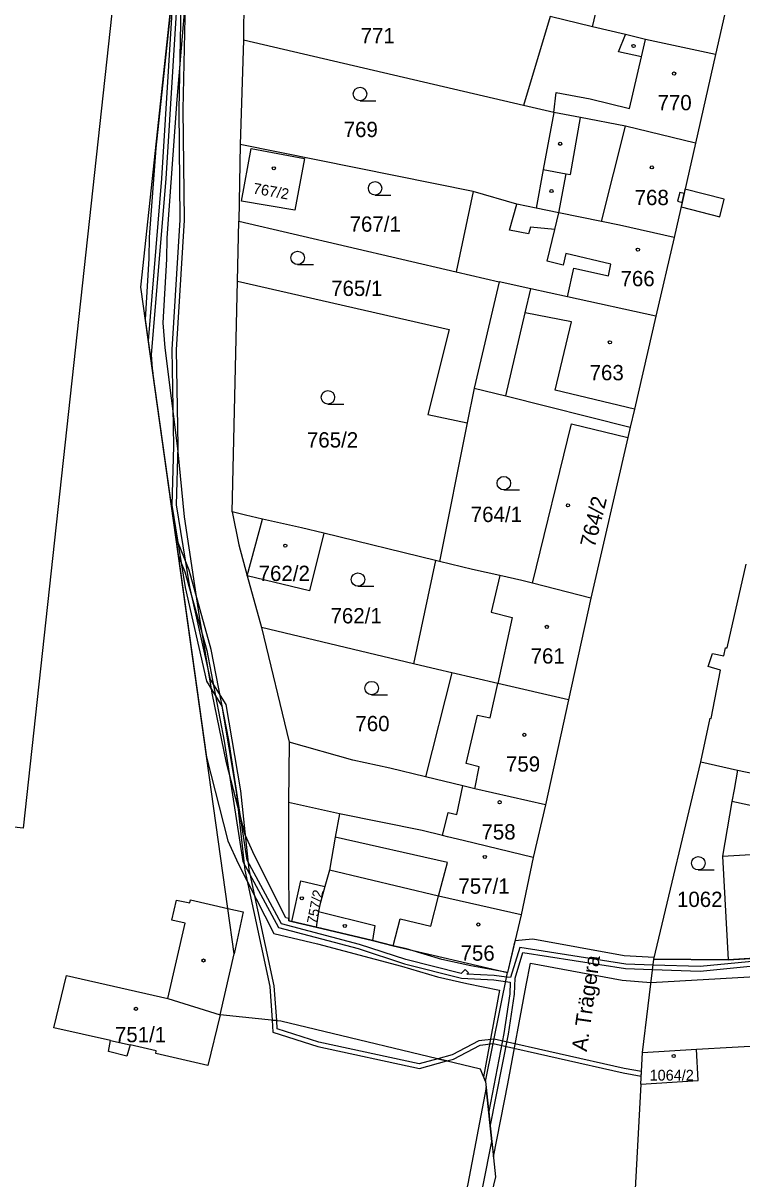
# Model space of a CAD drawing. Extents: x -756746 to -753363, y -1166406 to -1161727.
# Drawn here: x -755444.8 to -755365, y -1163597.8 to -1163469.4 of the extents above; entities that cross this region are included whole.
import ezdxf

# ---------------------------------------------------------------- set-up
doc = ezdxf.new("R2010")
doc.units = 0
for name, color, linetype in [('Hranice parcel', 7, 'Continuous'), ('Parcelní čísla', 7, 'Continuous'), ('Pop  PČ popisy', 7, 'Continuous'), ('Vnitřní kresba', 7, 'Continuous'), ('Věcná břemena k části', 7, 'Continuous'), ('Značky budov', 7, 'Continuous'), ('Značky kultur', 7, 'Continuous')]:
    doc.layers.add(name, color=color, linetype=linetype)

msp = doc.modelspace()

# ---------------------------------------------------------------- linework, layer by layer
at = {"layer": 'Hranice parcel'}
for p, q in [((-755420.22, -1163460.56), (-755420.37, -1163471.29)), ((-755366.52, -1163466.66), (-755367.94, -1163472.87)), ((-755386.31, -1163468.66), (-755389.26, -1163478.52)), ((-755420.37, -1163471.29), (-755420.71, -1163482.88)), ((-755389.26, -1163478.52), (-755420.37, -1163471.29)), ((-755367.94, -1163472.87), (-755370.16, -1163482.72)), ((-755385.9, -1163479.3), (-755389.26, -1163478.52)), ((-755420.71, -1163482.88), (-755420.86, -1163491.4)), ((-755394.85, -1163488.11), (-755420.71, -1163482.88)), ((-755370.16, -1163482.72), (-755372.55, -1163493.19)), ((-755394.85, -1163488.11), (-755396.74, -1163497.01)), ((-755421.01, -1163498.06), (-755420.86, -1163491.4)), ((-755420.86, -1163491.4), (-755396.74, -1163497.01)), ((-755372.55, -1163493.19), (-755374.55, -1163501.93)), ((-755396.74, -1163497.01), (-755391.95, -1163498.14)), ((-755421.6, -1163523.7), (-755421.01, -1163498.06)), ((-755391.95, -1163498.14), (-755394.74, -1163509.93)), ((-755394.74, -1163509.93), (-755395.51, -1163513.78)), ((-755395.51, -1163513.78), (-755398.59, -1163529.2)), ((-755377.42, -1163514.28), (-755377.68, -1163515.42)), ((-755377.68, -1163515.42), (-755381.77, -1163533.26)), ((-755399.03, -1163529.09), (-755411.42, -1163526.07)), ((-755399.03, -1163529.09), (-755401.49, -1163540.58)), ((-755398.59, -1163529.2), (-755399.03, -1163529.09)), ((-755419.93, -1163530.78), (-755418.35, -1163536.53)), ((-755381.77, -1163533.26), (-755388.26, -1163531.61)), ((-755381.77, -1163533.26), (-755384.25, -1163544.57)), ((-755401.49, -1163540.58), (-755418.35, -1163536.53)), ((-755418.35, -1163536.53), (-755415.29, -1163549.29)), ((-755397.23, -1163541.57), (-755400.14, -1163553.12)), ((-755384.25, -1163544.57), (-755386.83, -1163556.25)), ((-755415.29, -1163549.29), (-755415.36, -1163555.99)), ((-755374.8, -1163573.38), (-755369.59, -1163551.48)), ((-755369.59, -1163551.48), (-755365.5, -1163552.39)), ((-755365.5, -1163552.39), (-755357.22, -1163554.13)), ((-755409.71, -1163557.23), (-755415.36, -1163555.99)), ((-755386.83, -1163556.25), (-755388.2, -1163562.09)), ((-755388.2, -1163562.09), (-755389.52, -1163568.47)), ((-755389.52, -1163568.47), (-755391.05, -1163574.87)), ((-755366.52, -1163573.48), (-755354.16, -1163572.68)), ((-755376.04, -1163583.75), (-755374.8, -1163573.38)), ((-755374.8, -1163573.38), (-755366.52, -1163573.48)), ((-755393.48, -1163586.98), (-755391.05, -1163574.87)), ((-755370.07, -1163583.4), (-755293.36, -1163578.96)), ((-755376.23, -1163587.26), (-755376.04, -1163583.75)), ((-755376.04, -1163583.75), (-755370.07, -1163583.4))]:
    msp.add_line(p, q, dxfattribs=at)
for points in [[(-755493.19, -1163553.62), (-755482.46, -1163455.12), (-755482.61, -1163455.08), (-755481.78, -1163447.3), (-755459.24, -1163449.34), (-755459.22, -1163449.08), (-755455.84, -1163449.42), (-755455.83, -1163449.67), (-755433.09, -1163451.64), (-755433.86, -1163459.44), (-755434.02, -1163459.4), (-755444.81, -1163558.83), (-755460.07, -1163557.18), (-755449.51, -1163459.42), (-755467.38, -1163457.77), (-755477.9, -1163555.45), (-755493.19, -1163553.62)], [(-755393.48, -1163586.98), (-755394.03, -1163585.6), (-755416.22, -1163580.26), (-755422.95, -1163579.57), (-755421.39, -1163572.8), (-755422.1, -1163567.74), (-755431.76, -1163498.73), (-755426.42, -1163448.98)], [(-755367.94, -1163472.87), (-755375.72, -1163471.19), (-755377.95, -1163470.66), (-755381.6, -1163469.79), (-755386.31, -1163468.66)], [(-755385.9, -1163479.3), (-755387.07, -1163485.65), (-755387.85, -1163489.94)], [(-755370.16, -1163482.72), (-755377.94, -1163480.85), (-755382.93, -1163479.88), (-755385.9, -1163479.3)], [(-755420.59, -1163489.18), (-755419.49, -1163483.32), (-755413.58, -1163484.42), (-755414.65, -1163490.17), (-755420.59, -1163489.18)], [(-755387.85, -1163489.94), (-755389.99, -1163489.5), (-755394.85, -1163488.11)], [(-755372.55, -1163493.19), (-755378.6, -1163491.83), (-755380.59, -1163491.41), (-755385.33, -1163490.45), (-755387.85, -1163489.94)], [(-755421.01, -1163498.06), (-755397.51, -1163503.43), (-755399.9, -1163512.88), (-755395.51, -1163513.78)], [(-755374.55, -1163501.93), (-755384.36, -1163499.79), (-755388.43, -1163498.91), (-755391.95, -1163498.14)], [(-755374.55, -1163501.93), (-755376.94, -1163512.28), (-755377.42, -1163514.28)], [(-755394.74, -1163509.93), (-755391.24, -1163510.81), (-755377.42, -1163514.28)], [(-755388.26, -1163531.61), (-755383.94, -1163513.9), (-755377.68, -1163515.42)], [(-755421.6, -1163523.7), (-755420.88, -1163527.34), (-755419.93, -1163530.78)], [(-755411.42, -1163526.07), (-755413.9, -1163525.47), (-755418.25, -1163524.49), (-755420.14, -1163524.07), (-755421.6, -1163523.7)], [(-755411.42, -1163526.07), (-755413.01, -1163532.48), (-755419.93, -1163530.78)], [(-755388.26, -1163531.61), (-755389.44, -1163531.31), (-755391.07, -1163530.96), (-755391.9, -1163530.77), (-755394.94, -1163530.1), (-755398.59, -1163529.2)], [(-755369.59, -1163551.48), (-755368.55, -1163546.61), (-755368.41, -1163546.65), (-755367.38, -1163541.28), (-755368.74, -1163540.87), (-755368.29, -1163539.41), (-755367.01, -1163539.68), (-755366.83, -1163538.8), (-755366.66, -1163538.78), (-755364.53, -1163529.51)], [(-755397.23, -1163541.57), (-755398.83, -1163541.2), (-755401.49, -1163540.58)], [(-755384.25, -1163544.57), (-755392.13, -1163542.76), (-755397.23, -1163541.57)], [(-755400.14, -1163553.12), (-755404.09, -1163552.16), (-755408.2, -1163551.26), (-755415.29, -1163549.29)], [(-755365.5, -1163552.39), (-755365.87, -1163554.53), (-755366.12, -1163555.86)], [(-755386.83, -1163556.25), (-755394.65, -1163554.45), (-755396, -1163554.12), (-755400.14, -1163553.12)], [(-755357.22, -1163554.13), (-755357.47, -1163555.92), (-755357.72, -1163557.68), (-755366.12, -1163555.86)], [(-755415.36, -1163555.99), (-755415.34, -1163562.38), (-755415.31, -1163569.12), (-755414.97, -1163569.2), (-755412.3, -1163569.85)], [(-755366.12, -1163555.86), (-755367.15, -1163561.93), (-755366.52, -1163573.48)], [(-755409.71, -1163557.23), (-755410.18, -1163559.85), (-755410.82, -1163563.5)], [(-755388.2, -1163562.09), (-755395.96, -1163560.22), (-755397.71, -1163559.79), (-755398.24, -1163559.66), (-755400.51, -1163559.11), (-755409.71, -1163557.23)], [(-755410.82, -1163563.5), (-755411.33, -1163565.33), (-755411.88, -1163567.34), (-755412.01, -1163568.08), (-755412.3, -1163569.85)], [(-755389.52, -1163568.47), (-755398.69, -1163566.37), (-755410.82, -1163563.5)], [(-755412.3, -1163569.85), (-755406.04, -1163571.33), (-755403.74, -1163571.89), (-755391.05, -1163574.87)], [(-755376.23, -1163587.26), (-755369.85, -1163586.86), (-755370.07, -1163583.4)], [(-755393.48, -1163586.98), (-755392.38, -1163597.56), (-755394.68, -1163607.18), (-755398.93, -1163616.78), (-755398.62, -1163625.06), (-755410.1, -1163683.42)], [(-755376.23, -1163587.26), (-755377.54, -1163611.26), (-755381.76, -1163613.48), (-755395.77, -1163684.55)]]:
    msp.add_lwpolyline(points, dxfattribs=at)
at = {"layer": 'Vnitřní kresba'}
for p, q in [((-755381.6, -1163469.79), (-755380.48, -1163465.1)), ((-755378.7, -1163472.57), (-755377.95, -1163470.66)), ((-755376.16, -1163473.12), (-755375.72, -1163471.19)), ((-755376.16, -1163473.12), (-755378.7, -1163472.57)), ((-755377.49, -1163478.89), (-755376.16, -1163473.12)), ((-755385.9, -1163479.3), (-755385.62, -1163477.09)), ((-755385.62, -1163477.09), (-755381.87, -1163477.79)), ((-755381.87, -1163477.79), (-755377.49, -1163478.89)), ((-755384.04, -1163486.2), (-755382.93, -1163479.88)), ((-755380.59, -1163491.41), (-755377.94, -1163480.85)), ((-755387.07, -1163485.65), (-755384.51, -1163486.12)), ((-755385.33, -1163490.45), (-755384.51, -1163486.12)), ((-755384.51, -1163486.12), (-755384.04, -1163486.2)), ((-755390.8, -1163492.4), (-755389.99, -1163489.5)), ((-755385.79, -1163492.32), (-755385.33, -1163490.45)), ((-755388.47, -1163492.04), (-755388.7, -1163492.81)), ((-755385.79, -1163492.32), (-755388.47, -1163492.04)), ((-755388.7, -1163492.81), (-755390.8, -1163492.4)), ((-755386.64, -1163495.85), (-755385.79, -1163492.32)), ((-755384.87, -1163496.27), (-755386.64, -1163495.85)), ((-755384.57, -1163495), (-755384.87, -1163496.27)), ((-755379.55, -1163496.18), (-755384.57, -1163495)), ((-755384.36, -1163499.79), (-755383.67, -1163496.61)), ((-755383.67, -1163496.61), (-755379.83, -1163497.45)), ((-755379.83, -1163497.45), (-755379.55, -1163496.18)), ((-755389.07, -1163501.59), (-755388.43, -1163498.91)), ((-755391.24, -1163510.81), (-755389.07, -1163501.59)), ((-755383.95, -1163502.58), (-755389.07, -1163501.59)), ((-755385.76, -1163510.18), (-755383.95, -1163502.58)), ((-755376.94, -1163512.28), (-755385.76, -1163510.18)), ((-755419.93, -1163530.78), (-755418.25, -1163524.49)), ((-755391.9, -1163530.77), (-755392.86, -1163534.85)), ((-755392.86, -1163534.85), (-755390.53, -1163535.44)), ((-755390.53, -1163535.44), (-755392.13, -1163542.76)), ((-755392.95, -1163546.58), (-755392.13, -1163542.76)), ((-755395.63, -1163551.65), (-755394.36, -1163546.27)), ((-755394.36, -1163546.27), (-755392.95, -1163546.58)), ((-755394.18, -1163552.01), (-755395.63, -1163551.65)), ((-755394.65, -1163554.45), (-755394.18, -1163552.01)), ((-755396.65, -1163557.33), (-755396, -1163554.12)), ((-755398.24, -1163559.66), (-755397.61, -1163557.09)), ((-755397.61, -1163557.09), (-755396.65, -1163557.33)), ((-755397.71, -1163562.66), (-755410.18, -1163559.85)), ((-755367.15, -1163561.93), (-755354.89, -1163561.2)), ((-755398.69, -1163566.37), (-755397.71, -1163562.66)), ((-755414.97, -1163569.2), (-755413.97, -1163564.69)), ((-755413.97, -1163564.69), (-755411.33, -1163565.33)), ((-755399.57, -1163569.72), (-755398.69, -1163566.37)), ((-755428.3, -1163569.04), (-755427.78, -1163566.82)), ((-755427.78, -1163566.82), (-755426.32, -1163567.14)), ((-755426.32, -1163567.14), (-755426.24, -1163566.81)), ((-755426.24, -1163566.81), (-755422.1, -1163567.74)), ((-755422.1, -1163567.74), (-755420.4, -1163568.12)), ((-755426.84, -1163569.38), (-755428.3, -1163569.04)), ((-755420.4, -1163568.12), (-755421.39, -1163572.8)), ((-755412.01, -1163568.08), (-755405.77, -1163569.63)), ((-755403.74, -1163571.89), (-755402.94, -1163568.9)), ((-755402.94, -1163568.9), (-755399.57, -1163569.72)), ((-755428.76, -1163577.77), (-755426.84, -1163569.38)), ((-755405.77, -1163569.63), (-755406.04, -1163571.33)), ((-755441.43, -1163581), (-755440.02, -1163575.22)), ((-755440.02, -1163575.22), (-755428.76, -1163577.77)), ((-755428.76, -1163577.77), (-755422.95, -1163579.57)), ((-755422.95, -1163579.57), (-755424.3, -1163585.2)), ((-755435.11, -1163582.41), (-755441.43, -1163581)), ((-755435.36, -1163583.66), (-755435.11, -1163582.41)), ((-755435.11, -1163582.41), (-755432.95, -1163582.92)), ((-755432.95, -1163582.92), (-755433.31, -1163584.16)), ((-755430.04, -1163583.58), (-755432.95, -1163582.92)), ((-755433.31, -1163584.16), (-755435.36, -1163583.66)), ((-755430.1, -1163583.87), (-755430.04, -1163583.58)), ((-755424.3, -1163585.2), (-755430.1, -1163583.87))]:
    msp.add_line(p, q, dxfattribs=at)
at = {"layer": 'Věcná břemena k části'}
for points in [[(-755426.42, -1163448.98), (-755430.1, -1163483.29), (-755430.82, -1163493.15), (-755430.87, -1163495.52), (-755431.26, -1163502.3), (-755424.45, -1163550.96), (-755422.08, -1163560.24), (-755420.94, -1163562.74), (-755417, -1163570.53), (-755412.12, -1163571.68), (-755402.8, -1163574.16), (-755398.82, -1163575.36), (-755395.54, -1163576.08), (-755391.92, -1163576.82), (-755393.69, -1163586.45), (-755393.48, -1163586.98), (-755393.41, -1163587.65), (-755392.79, -1163593.66), (-755392.61, -1163595.34), (-755391, -1163587.24), (-755388.97, -1163576.26)], [(-755354.16, -1163572.68), (-755366.52, -1163573.48), (-755374.8, -1163573.38), (-755374.76, -1163573.21), (-755378.07, -1163573.02), (-755388.23, -1163571.15), (-755390.21, -1163571.34), (-755391.05, -1163574.87), (-755391.45, -1163574.78), (-755395.12, -1163574.12), (-755398.32, -1163573.42), (-755402.25, -1163572.24), (-755403.74, -1163571.89), (-755406.04, -1163571.33), (-755412.3, -1163569.85), (-755414.97, -1163569.2), (-755415.31, -1163569.12), (-755415.31, -1163568.87), (-755415.64, -1163568.79), (-755419.14, -1163561.88), (-755420.18, -1163559.58), (-755422.23, -1163551.59), (-755423.82, -1163543.82), (-755425.25, -1163535.31), (-755426.9, -1163524.24), (-755427.63, -1163516.63), (-755429.05, -1163505.47), (-755429.28, -1163502.67), (-755428.87, -1163495.6), (-755428.82, -1163493.25), (-755427.7, -1163477.89), (-755426.29, -1163460.72)], [(-755427.23, -1163463.58), (-755427.55, -1163478.98), (-755427.42, -1163491.25), (-755428.3, -1163505.66), (-755428.12, -1163516.38), (-755428.3, -1163522.95), (-755426.82, -1163532.11), (-755424.46, -1163542.5), (-755422.77, -1163545.27), (-755421.16, -1163554.75), (-755420.21, -1163563.51), (-755417.43, -1163576.44), (-755417.17, -1163580.16), (-755416.67, -1163580.21), (-755416.93, -1163576.36), (-755419.71, -1163563.43), (-755420.66, -1163554.69), (-755422.29, -1163545.09), (-755424, -1163542.3), (-755426.32, -1163532.01), (-755427.8, -1163522.91), (-755427.62, -1163516.38), (-755427.8, -1163505.68), (-755426.92, -1163491.27), (-755427.05, -1163478.98), (-755426.73, -1163463.6)], [(-755361.19, -1163573.38), (-755369.65, -1163574.22), (-755374.88, -1163574.04), (-755377.9, -1163573.94), (-755389.68, -1163572.08), (-755390.69, -1163575.43), (-755391.15, -1163575.37), (-755392.51, -1163575.19), (-755395.54, -1163575.04), (-755395.38, -1163574.89), (-755395.74, -1163574.53), (-755396.19, -1163574.98), (-755402.32, -1163573.42), (-755407.48, -1163571.74), (-755416.12, -1163569.45), (-755419.96, -1163562.37), (-755421.99, -1163549.07), (-755423.96, -1163538.97), (-755426.38, -1163530.18), (-755427.88, -1163526.48), (-755427.59, -1163528.53), (-755426.86, -1163530.34), (-755424.44, -1163539.09), (-755422.49, -1163549.15), (-755420.44, -1163562.53), (-755416.46, -1163569.87), (-755407.62, -1163572.22), (-755402.46, -1163573.9), (-755396.15, -1163575.51), (-755392.55, -1163575.69), (-755391.25, -1163575.86), (-755390.76, -1163575.93), (-755390.78, -1163577.23), (-755391.44, -1163581.63), (-755393.13, -1163590.33), (-755392.96, -1163592.03), (-755390.94, -1163581.71), (-755390.28, -1163577.27), (-755390.19, -1163575.5), (-755389.32, -1163572.64), (-755377.94, -1163574.44), (-755374.94, -1163574.54), (-755369.63, -1163574.72), (-755361.15, -1163573.88)], [(-755388.97, -1163576.26), (-755388.47, -1163573.83), (-755378.29, -1163575.71), (-755375.11, -1163575.97), (-755364.18, -1163575.36), (-755360.77, -1163575.04), (-755353.28, -1163574.85), (-755348.38, -1163574.45), (-755318.54, -1163572.76)]]:
    msp.add_lwpolyline(points, dxfattribs=at)
for points in [[(-755426.4, -1163448.79), (-755426.49, -1163449.68), (-755426.11, -1163450.39), (-755427.26, -1163456.79), (-755427.6, -1163459.97), (-755428.27, -1163467.56), (-755429.45, -1163486.65), (-755430.93, -1163504.68), (-755430.42, -1163508.28), (-755430.55, -1163506.2), (-755428.95, -1163486.69), (-755427.77, -1163467.6), (-755426.88, -1163457.52), (-755425.59, -1163450.31)], [(-755371.66, -1163489.3), (-755371.44, -1163488.33), (-755371.92, -1163488.2), (-755372.15, -1163489.18)], [(-755367.48, -1163490.89), (-755366.98, -1163488.95), (-755371.33, -1163487.84), (-755371.44, -1163488.33), (-755371.66, -1163489.3), (-755371.77, -1163489.79)], [(-755397.77, -1163584.7), (-755398.77, -1163584.46), (-755400.83, -1163585.02), (-755411.97, -1163582.6), (-755416.6, -1163581.12), (-755416.67, -1163580.21), (-755417.17, -1163580.16), (-755417.08, -1163581.5), (-755412.09, -1163583.08), (-755400.81, -1163585.54)], [(-755392.63, -1163582.75), (-755378.18, -1163586.02), (-755376.18, -1163586.37), (-755376.15, -1163585.86), (-755378.08, -1163585.52), (-755392.53, -1163582.26), (-755394.24, -1163582.45), (-755397.2, -1163584.03), (-755398.77, -1163584.46), (-755397.77, -1163584.7), (-755397.02, -1163584.49), (-755394.08, -1163582.93)], [(-755392.79, -1163593.66), (-755393.41, -1163587.65), (-755395.45, -1163598.35), (-755397.37, -1163606.36), (-755397.73, -1163609.63), (-755397.24, -1163611.38), (-755397.48, -1163613.51), (-755395.89, -1163609.92), (-755395.97, -1163609.55), (-755395.69, -1163606.6), (-755393.75, -1163598.51)]]:
    msp.add_lwpolyline(points, close=True, dxfattribs=at)
at = {"layer": 'Značky budov'}
for centre in [(-755377.04, -1163471.92), (-755372.54, -1163474.99), (-755385.19, -1163482.79), (-755416.98, -1163485.51), (-755375.01, -1163485.41), (-755386.15, -1163488.04), (-755376.56, -1163494.55), (-755379.67, -1163504.85), (-755384.33, -1163522.97), (-755415.71, -1163527.44), (-755386.67, -1163536.47), (-755389.17, -1163548.46), (-755391.91, -1163555.95), (-755393.56, -1163562.03), (-755413.88, -1163566.62), (-755409.1, -1163569.7), (-755394.28, -1163569.54), (-755424.79, -1163573.54), (-755432.3, -1163578.91), (-755372.58, -1163584.14)]:
    msp.add_circle(centre, 0.175, dxfattribs=at)
at = {"layer": 'Značky kultur'}
for p, q in [((-755407.41, -1163478.01), (-755405.66, -1163478.01)), ((-755405.74, -1163488.49), (-755403.99, -1163488.49)), ((-755414.34, -1163496.22), (-755412.59, -1163496.22)), ((-755410.98, -1163511.71), (-755409.23, -1163511.71)), ((-755391.44, -1163521.25), (-755389.69, -1163521.25)), ((-755407.64, -1163531.96), (-755405.89, -1163531.96)), ((-755406.13, -1163544.02), (-755404.38, -1163544.02)), ((-755369.85, -1163563.48), (-755368.1, -1163563.48))]:
    msp.add_line(p, q, dxfattribs=at)
for centre in [(-755407.41, -1163477.26), (-755405.74, -1163487.74), (-755414.34, -1163495.47), (-755410.98, -1163510.96), (-755391.44, -1163520.5), (-755407.64, -1163531.21), (-755406.13, -1163543.27), (-755369.85, -1163562.73)]:
    msp.add_circle(centre, 0.75, dxfattribs=at)

# ---------------------------------------------------------------- texts
at = {"layer": 'Parcelní čísla'}
for s, height, p in [('771', 1.7, (-755407.35, -1163471.64)), ('770', 1.7, (-755374.38, -1163479.07)), ('769', 1.7, (-755409.23, -1163482.05)), ('768', 1.7, (-755376.92, -1163489.61)), ('767/1', 1.7, (-755408.57, -1163492.56)), ('766', 1.7, (-755378.49, -1163498.62)), ('765/1', 1.7, (-755410.62, -1163499.7)), ('763', 1.7, (-755381.92, -1163509.07)), ('765/2', 1.7, (-755413.31, -1163516.54)), ('764/1', 1.7, (-755395.12, -1163524.82)), ('762/2', 1.7, (-755418.67, -1163531.37)), ('762/1', 1.7, (-755410.69, -1163536.08)), ('761', 1.7, (-755388.47, -1163540.55)), ('760', 1.7, (-755407.93, -1163548.06)), ('759', 1.7, (-755391.21, -1163552.55)), ('758', 1.7, (-755393.93, -1163560.09)), ('757/1', 1.7, (-755396.49, -1163566.12)), ('1062', 1.7, (-755372.22, -1163567.59)), ('756', 1.7, (-755396.25, -1163573.56)), ('751/1', 1.7, (-755434.63, -1163582.62)), ('1064/2', 1.2, (-755375.26, -1163586.88))]:
    msp.add_text(s, height=height, dxfattribs=at).set_placement(p)
for s, height, rotation, p in [('767/2', 1.2, 350, (-755419.37, -1163488.3)), ('764/2', 1.7, 76, (-755381.36, -1163527.74)), ('757/2', 1.139, 79, (-755412.21, -1163569.55))]:
    msp.add_text(s, height=height, rotation=rotation, dxfattribs=at).set_placement(p)
at = {"layer": 'Pop  PČ popisy'}
msp.add_text('A. Trägera', height=1.7, rotation=82, dxfattribs=at).set_placement((-755382.24, -1163583.71))

doc.saveas('drawing.dxf')
